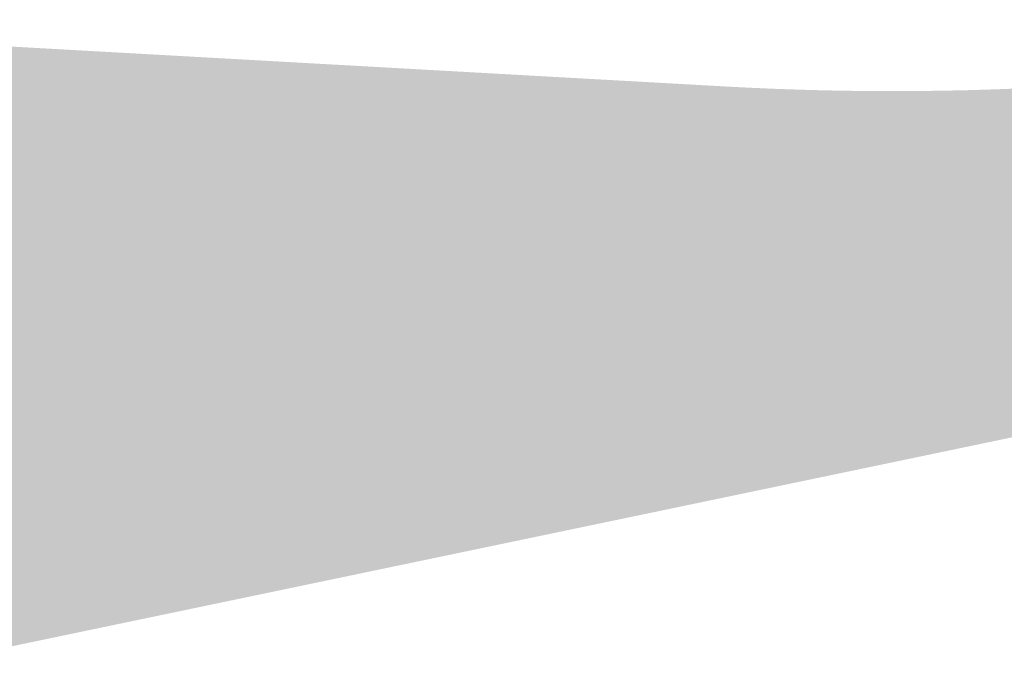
# Model space of a CAD drawing. Extents: x 137881 to 190432, y 75291 to 93135.
# Tile 26 of 405: x 154317 to 154350, y 80527 to 80548. Entities that reach past the tile are written whole.
import ezdxf

# ---------------------------------------------------------------- set-up
doc = ezdxf.new("R2010")
doc.units = 0
doc.header["$LTSCALE"] = 50
doc.header["$MEASUREMENT"] = 0
doc.layers.add('PHYP-4', color=7, linetype='Continuous', true_color=0xd6d6d6)
doc.layers.add('phyp-5', color=7, linetype='Continuous', true_color=0xd6d6d6)

msp = doc.modelspace()

# ---------------------------------------------------------------- hatches: boundary and pattern name
at = {"layer": 'PHYP-4'}
h = msp.add_hatch(color=256, dxfattribs=at)
h.paths.add_polyline_path([(154368.632, 80538.057), (154366.587, 80547.845), (154137.437, 80499.972), (154137.642, 80498.993, 0.117224), (154141.577, 80490.621)])
edge = h.paths.add_edge_path()
edge.add_arc((153201.613, 80323.871), 40, 325.3316, 343.4411)
edge.add_line((153239.954, 80312.471), (153046.262, 80272.005))
edge.add_arc((151412.693, 88091.187), 7988, 277.476933, 281.8004039, ccw=False)
edge.add_line((152452.147, 80171.106), (152452.27, 80170.164))
edge.add_arc((152472.103, 80172.742), 20, 187.4052, 214.3)
edge.add_arc((151412.693, 88091.187), 7998, 277.4923402, 281.8004039)
edge.add_line((153048.307, 80262.217), (153234.512, 80301.118))
edge = h.paths.add_edge_path()
edge.add_arc((153314, 80347.351), 40, 220.1598, 238.2693)
edge.add_line((153292.963, 80313.33), (154117.811, 80485.656))
edge.add_arc((154098.487, 80490.813), 20, 345.0567, 371.8004)
edge.add_line((154118.065, 80494.903), (154117.86, 80495.882))
edge.add_line((154117.86, 80495.882), (153283.43, 80321.554))
at = {"layer": 'phyp-5'}
msp.add_hatch(color=256, dxfattribs=at).paths.add_polyline_path([(154275.591, 80535.645, -0.069729), (154303.251, 80537.957), (154339.997, 80535.903, 0.065543), (154368.632, 80538.057), (154366.587, 80547.845, -0.065543), (154340.555, 80545.888), (154303.809, 80547.942, 0.069698), (154273.397, 80545.402), (154128.789, 80512.676), (154130.997, 80502.923)])

doc.saveas('drawing.dxf')
